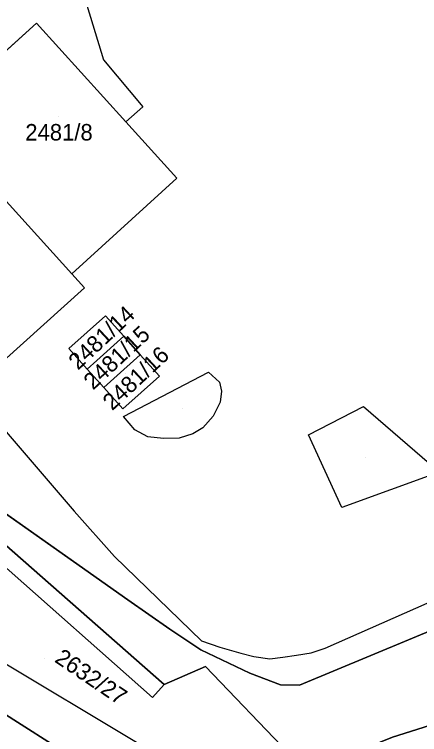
# Model space of a CAD drawing. Extents: x -263423 to -261326, y -1240067 to -1237864.
# Drawn here: x -262098.2 to -262049.1, y -1239749.3 to -1239662 of the extents above; entities that cross this region are included whole.
import ezdxf

# ---------------------------------------------------------------- set-up
doc = ezdxf.new("R2010")
doc.units = 0
for name, color, linetype in [('body_kn', 7, 'Continuous'), ('kladpar_druhypozemkov', 7, 'Continuous'), ('kladpar_hranice', 7, 'Continuous'), ('kladpar_parcelnecisla', 7, 'Continuous'), ('kladpar_plochy', 7, 'Continuous'), ('zappar_hrandruhpozemk', 7, 'Continuous')]:
    doc.layers.add(name, color=color, linetype=linetype)

msp = doc.modelspace()

# ---------------------------------------------------------------- linework, layer by layer
at = {"layer": 'body_kn'}
for p, q in [((-262095.55, -1239663.01), (-262095.55, -1239663.01)), ((-262095.55, -1239663.01), (-262095.55, -1239663.01)), ((-262087.44, -1239667.48), (-262087.44, -1239667.48)), ((-262082.67, -1239673.17), (-262082.67, -1239673.17)), ((-262084.71, -1239674.99), (-262084.71, -1239674.99)), ((-262078.54, -1239681.81), (-262078.54, -1239681.81)), ((-262091.27, -1239693.42), (-262091.27, -1239693.42)), ((-262089.74, -1239695.11), (-262089.74, -1239695.11)), ((-262089.74, -1239695.11), (-262089.74, -1239695.11)), ((-262087.2, -1239698.53), (-262087.2, -1239698.53)), ((-262087.2, -1239698.53), (-262087.2, -1239698.53)), ((-262084.98, -1239701), (-262084.98, -1239701)), ((-262084.98, -1239701), (-262084.98, -1239701)), ((-262091.65, -1239702.48), (-262091.65, -1239702.48)), ((-262088.25, -1239703.93), (-262088.25, -1239703.93)), ((-262082.98, -1239703.24), (-262082.98, -1239703.24)), ((-262082.98, -1239703.24), (-262082.98, -1239703.24)), ((-262089.42, -1239704.98), (-262089.42, -1239704.98)), ((-262074.69, -1239705.37), (-262074.69, -1239705.37)), ((-262074.69, -1239705.37), (-262074.69, -1239705.37)), ((-262086.18, -1239706.11), (-262086.18, -1239706.11)), ((-262080.64, -1239705.85), (-262080.64, -1239705.85)), ((-262073.37, -1239706.59), (-262073.37, -1239706.59)), ((-262087.41, -1239707.21), (-262087.41, -1239707.21)), ((-262073.13, -1239707.67), (-262073.13, -1239707.67)), ((-262073.27, -1239709), (-262073.27, -1239709)), ((-262085.09, -1239709.8), (-262085.09, -1239709.8)), ((-262055.9, -1239709.52), (-262055.9, -1239709.52)), ((-262055.9, -1239709.52), (-262055.9, -1239709.52)), ((-262085.01, -1239710.75), (-262085.01, -1239710.75)), ((-262074.11, -1239710.71), (-262074.11, -1239710.71)), ((-262083.63, -1239712.35), (-262083.63, -1239712.35)), ((-262075.39, -1239712.1), (-262075.39, -1239712.1)), ((-262082.05, -1239713.19), (-262082.05, -1239713.19)), ((-262080.15, -1239713.4), (-262080.15, -1239713.4)), ((-262078.25, -1239713.35), (-262078.25, -1239713.35)), ((-262076.6, -1239712.85), (-262076.6, -1239712.85)), ((-262062.58, -1239712.96), (-262062.58, -1239712.96)), ((-262091.01, -1239722.2), (-262091.01, -1239722.2)), ((-262058.53, -1239721.76), (-262058.53, -1239721.76)), ((-262086.11, -1239727.7), (-262086.11, -1239727.7)), ((-262084.5, -1239732.99), (-262084.5, -1239732.99)), ((-262079.39, -1239736.52), (-262079.39, -1239736.52)), ((-262075.54, -1239737.95), (-262075.54, -1239737.95)), ((-262073.33, -1239738.73), (-262073.33, -1239738.73)), ((-262060.52, -1239738.83), (-262060.52, -1239738.83)), ((-262075.61, -1239739.03), (-262075.61, -1239739.03)), ((-262070.79, -1239739.45), (-262070.79, -1239739.45)), ((-262064.01, -1239739.69), (-262064.01, -1239739.69)), ((-262062.23, -1239739.39), (-262062.23, -1239739.39)), ((-262069.21, -1239739.84), (-262069.21, -1239739.84)), ((-262067.25, -1239740.11), (-262067.25, -1239740.11)), ((-262065.66, -1239739.94), (-262065.66, -1239739.94)), ((-262075.06, -1239741.07), (-262075.06, -1239741.07)), ((-262069.67, -1239741.87), (-262069.67, -1239741.87)), ((-262080.09, -1239743.25), (-262080.09, -1239743.25)), ((-262065.94, -1239743.3), (-262065.94, -1239743.3)), ((-262063.66, -1239743.32), (-262063.66, -1239743.32)), ((-262081.49, -1239744.8), (-262081.49, -1239744.8))]:
    msp.add_line(p, q, dxfattribs=at)
at = {"layer": 'kladpar_druhypozemkov'}
for p, q in [((-262092.84, -1239674.36), (-262092.84, -1239674.36)), ((-262089.04, -1239700.85), (-262089.04, -1239700.85)), ((-262086.97, -1239703.43), (-262086.97, -1239703.43)), ((-262084.81, -1239705.58), (-262084.81, -1239705.58)), ((-262077.82, -1239709.77), (-262077.82, -1239709.77)), ((-262055.7, -1239715.65), (-262055.7, -1239715.65)), ((-262094.55, -1239740.09), (-262094.55, -1239740.09))]:
    msp.add_line(p, q, dxfattribs=at)
at = {"layer": 'kladpar_hranice'}
for points in [[(-262029.04, -1239728.92), (-262063.66, -1239743.32), (-262065.94, -1239743.3), (-262069.67, -1239741.87), (-262075.61, -1239739.03), (-262079.39, -1239736.52), (-262084.5, -1239732.99), (-262118.17, -1239709.22), (-262115.35, -1239706.76), (-262117.6, -1239702.81), (-262136.31, -1239680.3), (-262137.57, -1239678.7), (-262145.73, -1239669.3), (-262146.74, -1239668.15), (-262154.52, -1239658.62)], [(-262078.54, -1239681.81), (-262084.71, -1239674.99), (-262095.55, -1239663.01), (-262101.33, -1239668.25), (-262104.44, -1239671.05), (-262105.23, -1239671.78), (-262108.35, -1239674.59), (-262110.69, -1239672.02), (-262120.51, -1239680.95), (-262099.6, -1239704.04), (-262089.74, -1239695.11), (-262091.27, -1239693.42), (-262078.54, -1239681.81)], [(-262095.55, -1239663.01), (-262084.71, -1239674.99), (-262078.54, -1239681.81), (-262091.27, -1239693.42), (-262108.35, -1239674.59), (-262105.23, -1239671.78), (-262104.44, -1239671.05), (-262101.33, -1239668.25), (-262095.55, -1239663.01)], [(-262089.74, -1239695.11), (-262099.6, -1239704.04), (-262120.51, -1239680.95), (-262110.69, -1239672.02), (-262108.35, -1239674.59), (-262091.27, -1239693.42), (-262089.74, -1239695.11)], [(-262087.2, -1239698.53), (-262084.98, -1239701), (-262088.25, -1239703.93), (-262089.42, -1239704.98), (-262091.65, -1239702.48), (-262087.2, -1239698.53)], [(-262080.64, -1239705.85), (-262082.98, -1239703.24), (-262084.98, -1239701), (-262087.2, -1239698.53), (-262091.65, -1239702.48), (-262089.42, -1239704.98), (-262087.41, -1239707.21), (-262085.09, -1239709.8), (-262080.64, -1239705.85)], [(-262084.98, -1239701), (-262082.98, -1239703.24), (-262086.18, -1239706.11), (-262087.41, -1239707.21), (-262089.42, -1239704.98), (-262088.25, -1239703.93), (-262084.98, -1239701)], [(-262082.98, -1239703.24), (-262080.64, -1239705.85), (-262085.09, -1239709.8), (-262087.41, -1239707.21), (-262086.18, -1239706.11), (-262082.98, -1239703.24)], [(-262043.4, -1239746.78), (-262052.36, -1239749.63), (-262055.55, -1239750.94), (-262057.64, -1239751.75), (-262062.93, -1239753.8), (-262063.55, -1239753.1), (-262064.92, -1239751.67), (-262075.06, -1239741.07), (-262080.09, -1239743.25), (-262099.54, -1239726.14), (-262118.17, -1239709.22), (-262084.5, -1239732.99), (-262079.39, -1239736.52), (-262075.61, -1239739.03), (-262069.67, -1239741.87), (-262065.94, -1239743.3), (-262063.66, -1239743.32), (-262029.04, -1239728.92)], [(-262110.85, -1239732.04), (-262106.27, -1239729.65), (-262101.47, -1239727.15), (-262099.54, -1239726.14), (-262080.09, -1239743.25), (-262075.06, -1239741.07), (-262064.92, -1239751.67), (-262068.08, -1239755.23), (-262074.63, -1239757.25), (-262077.68, -1239754.72), (-262081.3, -1239759.31), (-262085.39, -1239755.79), (-262105.84, -1239742.75), (-262110.85, -1239732.04)], [(-262116.68, -1239735.84), (-262105.84, -1239742.75), (-262085.39, -1239755.79), (-262103.72, -1239764.15), (-262104.76, -1239760.49), (-262103.42, -1239760.18), (-262102.86, -1239762), (-262099.55, -1239758.94), (-262101.09, -1239757.25), (-262101.43, -1239757.55), (-262103.28, -1239755.43), (-262120.65, -1239737.1), (-262116.68, -1239735.84)], [(-262037.74, -1239745.05), (-262034.75, -1239744.12), (-262034.69, -1239744.37), (-262032.89, -1239748.77), (-262034.16, -1239749.14), (-262041.59, -1239765.47), (-262055.55, -1239750.94), (-262052.36, -1239749.63), (-262043.4, -1239746.78), (-262037.74, -1239745.05)]]:
    msp.add_lwpolyline(points, dxfattribs=at)
at = {"layer": 'kladpar_plochy'}
for p, q in [((-262095.55, -1239663.01), (-262101.33, -1239668.25)), ((-262084.71, -1239674.99), (-262095.55, -1239663.01)), ((-262078.54, -1239681.81), (-262084.71, -1239674.99)), ((-262091.27, -1239693.42), (-262078.54, -1239681.81)), ((-262089.74, -1239695.11), (-262091.27, -1239693.42)), ((-262099.6, -1239704.04), (-262089.74, -1239695.11)), ((-262087.2, -1239698.53), (-262091.65, -1239702.48)), ((-262084.98, -1239701), (-262087.2, -1239698.53)), ((-262082.98, -1239703.24), (-262084.98, -1239701)), ((-262091.65, -1239702.48), (-262089.42, -1239704.98)), ((-262080.64, -1239705.85), (-262082.98, -1239703.24)), ((-262089.42, -1239704.98), (-262087.41, -1239707.21)), ((-262085.09, -1239709.8), (-262080.64, -1239705.85)), ((-262087.41, -1239707.21), (-262085.09, -1239709.8)), ((-262084.5, -1239732.99), (-262118.17, -1239709.22)), ((-262029.04, -1239728.92), (-262063.66, -1239743.32)), ((-262079.39, -1239736.52), (-262084.5, -1239732.99)), ((-262075.61, -1239739.03), (-262079.39, -1239736.52)), ((-262069.67, -1239741.87), (-262075.61, -1239739.03)), ((-262065.94, -1239743.3), (-262069.67, -1239741.87)), ((-262063.66, -1239743.32), (-262065.94, -1239743.3))]:
    msp.add_line(p, q, dxfattribs=at)
for points in [[(-262095.55, -1239663.01), (-262084.71, -1239674.99), (-262078.54, -1239681.81), (-262091.27, -1239693.42), (-262108.35, -1239674.59), (-262105.23, -1239671.78), (-262104.44, -1239671.05), (-262101.33, -1239668.25)], [(-262089.74, -1239695.11), (-262099.6, -1239704.04), (-262120.51, -1239680.95), (-262110.69, -1239672.02), (-262108.35, -1239674.59), (-262091.27, -1239693.42)], [(-262087.2, -1239698.53), (-262084.98, -1239701), (-262088.25, -1239703.93), (-262089.42, -1239704.98), (-262091.65, -1239702.48)], [(-262084.98, -1239701), (-262082.98, -1239703.24), (-262086.18, -1239706.11), (-262087.41, -1239707.21), (-262089.42, -1239704.98), (-262088.25, -1239703.93)], [(-262082.98, -1239703.24), (-262080.64, -1239705.85), (-262085.09, -1239709.8), (-262087.41, -1239707.21), (-262086.18, -1239706.11)], [(-262110.85, -1239732.04), (-262106.27, -1239729.65), (-262101.47, -1239727.15), (-262099.54, -1239726.14), (-262080.09, -1239743.25), (-262075.06, -1239741.07), (-262064.92, -1239751.67), (-262068.08, -1239755.23), (-262074.63, -1239757.25), (-262077.68, -1239754.72), (-262081.3, -1239759.31), (-262085.39, -1239755.79), (-262105.84, -1239742.75)], [(-262116.68, -1239735.84), (-262105.84, -1239742.75), (-262085.39, -1239755.79), (-262103.72, -1239764.15), (-262104.76, -1239760.49), (-262103.42, -1239760.18), (-262102.86, -1239762), (-262099.55, -1239758.94), (-262101.09, -1239757.25), (-262101.43, -1239757.55), (-262103.28, -1239755.43), (-262120.65, -1239737.1)], [(-262037.74, -1239745.05), (-262034.75, -1239744.12), (-262034.69, -1239744.37), (-262032.89, -1239748.77), (-262034.16, -1239749.14), (-262041.59, -1239765.47), (-262055.55, -1239750.94), (-262052.36, -1239749.63), (-262043.4, -1239746.78)]]:
    msp.add_lwpolyline(points, close=True, dxfattribs=at)
msp.add_lwpolyline([(-262043.4, -1239746.78), (-262052.36, -1239749.63), (-262055.55, -1239750.94), (-262057.64, -1239751.75), (-262062.93, -1239753.8), (-262063.55, -1239753.1), (-262064.92, -1239751.67), (-262075.06, -1239741.07), (-262080.09, -1239743.25), (-262099.54, -1239726.14), (-262118.17, -1239709.22), (-262084.5, -1239732.99), (-262079.39, -1239736.52), (-262075.61, -1239739.03), (-262069.67, -1239741.87), (-262065.94, -1239743.3), (-262063.66, -1239743.32), (-262029.04, -1239728.92)], dxfattribs=at)
at = {"layer": 'zappar_hrandruhpozemk'}
for p, q in [((-262092.13, -1239652), (-262087.44, -1239667.48)), ((-262085.01, -1239710.75), (-262074.69, -1239705.37)), ((-262055.9, -1239709.52), (-262046.7, -1239717.47)), ((-262101.47, -1239727.15), (-262081.49, -1239744.8)), ((-262102.25, -1239738.99), (-262083.41, -1239750.23)), ((-262081.49, -1239744.8), (-262080.09, -1239743.25))]:
    msp.add_line(p, q, dxfattribs=at)
for points in [[(-262087.44, -1239667.48), (-262082.67, -1239673.17), (-262084.71, -1239674.99)], [(-262107.97, -1239703.71), (-262099.74, -1239712.03), (-262091.01, -1239722.2), (-262086.11, -1239727.7), (-262075.54, -1239737.95), (-262073.33, -1239738.73), (-262070.79, -1239739.45), (-262069.21, -1239739.84), (-262067.25, -1239740.11), (-262065.66, -1239739.94), (-262064.01, -1239739.69), (-262062.23, -1239739.39), (-262060.52, -1239738.83), (-262046.77, -1239732.78)], [(-262074.69, -1239705.37), (-262073.37, -1239706.59), (-262073.13, -1239707.67), (-262073.27, -1239709), (-262074.11, -1239710.71), (-262075.39, -1239712.1), (-262076.6, -1239712.85), (-262078.25, -1239713.35), (-262080.15, -1239713.4), (-262082.05, -1239713.19), (-262083.63, -1239712.35), (-262085.01, -1239710.75)], [(-262046.7, -1239717.47), (-262058.53, -1239721.76), (-262062.58, -1239712.96), (-262055.9, -1239709.52)]]:
    msp.add_lwpolyline(points, dxfattribs=at)

# ---------------------------------------------------------------- texts
at = {"layer": 'kladpar_parcelnecisla'}
msp.add_text('2481/8', height=2, dxfattribs=at).set_placement((-262096.922, -1239677.26))
for s, rotation, p in [('2481/14', 43, (-262090.526, -1239705.184)), ('2481/15', 43, (-262088.696, -1239707.602)), ('2481/16', 43, (-262086.376, -1239710.104)), ('2632/27', 326, (-262093.483, -1239740.427))]:
    msp.add_text(s, height=2, rotation=rotation, dxfattribs=at).set_placement(p)

doc.saveas('drawing.dxf')
